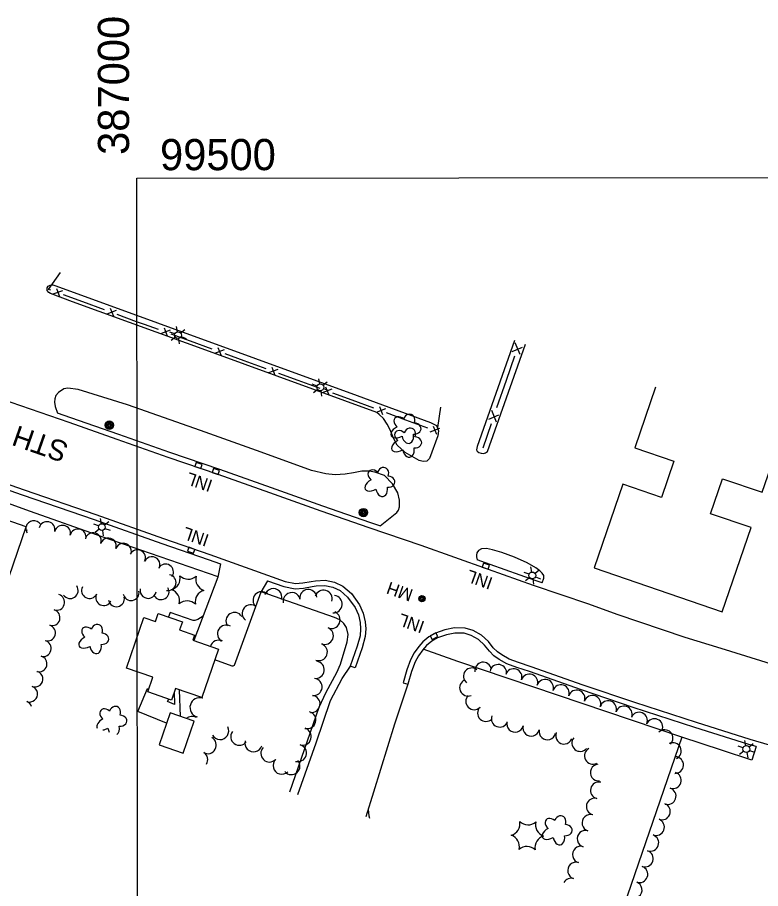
# Model space of a CAD drawing. Extents: x 189384 to 193282, y 256970 to 260388.
# Drawn here: x 190088.8 to 190446.7, y 259169.2 to 259588.4 of the extents above; entities that cross this region are included whole.
import ezdxf

# ---------------------------------------------------------------- set-up
doc = ezdxf.new("R2010")
doc.units = 0
for name, color, linetype in [('E_DRN_Grate', 7, 'Continuous'), ('E_DWY', 7, 'Continuous'), ('E_LAND_Vegetation', 7, 'Continuous'), ('E_MAP_GridLines', 7, 'Continuous'), ('E_MISCPROP', 7, 'Continuous'), ('E_MISCPROP_HvyLine', 7, 'Continuous'), ('E_MISCPROP_Railing', 7, 'Continuous'), ('E_PATH_Sidewalk', 7, 'Continuous'), ('E_RDWY', 7, 'Continuous'), ('E_RDWY_Name', 7, 'Continuous')]:
    doc.layers.add(name, color=color, linetype=linetype)

# ---------------------------------------------------------------- blocks, each defined once
blk = doc.blocks.new('LTP')
at = {"layer": 'E_MISCPROP'}
for p, q in [((-1.61, 0.09), (-4.22, 0.17)), ((-0.78, 1.46), (-1.98, 3.76)), ((0.86, 1.37), (2.22, 3.6)), ((1.66, 0), (4.18, -0.06)), ((-0.86, -1.4), (-2.22, -3.59)), ((0.78, -1.44), (2.02, -3.62))]:
    blk.add_line(p, q, dxfattribs=at)
blk.add_circle((0.02, 0.01), 1.64, dxfattribs=at)
blk = doc.blocks.new('POLE')
at = {"layer": 'E_MISCPROP'}
for radius in [2.02, 1.51, 1.01, 0.504]:
    blk.add_circle((0.03, -0.09), radius, dxfattribs=at)
blk = doc.blocks.new('INLT')
at = {"layer": 'E_MISCPROP_Railing'}
blk.add_lwpolyline([(3, -2), (3, 0), (0, 0), (0, -2), (3, -2)], dxfattribs=at)
blk = doc.blocks.new('INL_2')
at = {"layer": 'E_MISCPROP_Railing'}
blk.add_text('INL', height=6, rotation=359.9999, dxfattribs=at).set_placement((-5.79, -2.75))
blk = doc.blocks.new('INL_3')
at = {"layer": 'E_MISCPROP_Railing'}
blk.add_text('INL', height=6, rotation=0.0001, dxfattribs=at).set_placement((-5.79, -2.75))
blk = doc.blocks.new('INL_4')
at = {"layer": 'E_MISCPROP_Railing'}
blk.add_text('INL', height=6, rotation=360, dxfattribs=at).set_placement((-5.79, -2.75))
blk = doc.blocks.new('MHO')
at = {"layer": 'E_DRN_Grate'}
for centre, radius in [((0.04, -0.06), 1.5), ((0.04, -0.06), 1.22), ((0.04, -0.07), 0.968), ((0.01, -0.08), 0.605)]:
    blk.add_circle(centre, radius, dxfattribs=at)
blk = doc.blocks.new('TREE')
at = {"layer": 'E_LAND_Vegetation'}
for centre, major_axis, ratio in [((-1.07, 3.38), (0.91, -3.32), 0.782863), ((2.88, 1.66), (-3.52, -1.95), 0.691916), ((-3.74, -0.07), (3.29, -0.08), 0.832022), ((-1.48, -3.66), (1.2, 3.24), 0.716896), ((2.54, -2.64), (-3.34, 3.06), 0.560249)]:
    blk.add_ellipse(centre, major_axis=major_axis, ratio=ratio, start_param=1.570796, end_param=4.712389, dxfattribs=at)
blk = doc.blocks.new('PINEL')
at = {"layer": 'E_LAND_Vegetation'}
for centre, start, end in [((-8.23, 7.26), 275.2112, 0.9761), ((2.17, 10.66), 215.2112, 300.9761), ((10.31, 3.35), 155.2112, 240.9761), ((-10.49, -3.45), 335.2112, 60.9761), ((8.05, -7.36), 95.2112, 180.9761), ((-2.35, -10.75), 35.2112, 120.9761)]:
    blk.add_arc(centre, 5.72, start, end, dxfattribs=at)

msp = doc.modelspace()

# ---------------------------------------------------------------- linework, layer by layer
at = {"layer": 'E_DWY'}
for points in [[(190115.35, 259451.56), (190104.74, 259455.55), (190103.9, 259456.06), (190103.16, 259457.01), (190103.13, 259458.25), (190103.58, 259459.01), (190104.62, 259459.61), (190105.85, 259459.64), (190107.35, 259459.19), (190252.39, 259406.41)], [(190252.39, 259406.41), (190287.77, 259393.53), (190290.6, 259391.95), (190291.61, 259389.49), (190291.31, 259386.98), (190287.21, 259376.08), (190285.93, 259374.88), (190284.12, 259374.73), (190282.19, 259375.15), (190275.54, 259378.95), (190271.66, 259382.56), (190269.85, 259385.97), (190268.28, 259389.92), (190266.88, 259392.64), (190265.05, 259395.4), (190263.06, 259397.34), (190261.89, 259398.26), (190183.1, 259426.92), (190115.35, 259451.56)], [(190328.16, 259432.98), (190310.13, 259381.83), (190309.83, 259380.3), (190310.17, 259379.61), (190311.03, 259379.02), (190312.14, 259378.69), (190313.2, 259378.54), (190314.26, 259378.87), (190315.15, 259379.51), (190333.52, 259431.2)], [(190263.45, 259343.67), (190271.48, 259350.2), (190272.38, 259351.27), (190272.83, 259352.88), (190272.74, 259356.13), (190272.05, 259359.54), (190269.37, 259364.01), (190265.52, 259367.88), (190260.92, 259369.48), (190258.2, 259370.11), (190254.73, 259370.04), (190250.65, 259369.2), (190246.63, 259368.64), (190241.88, 259368.28), (190237.27, 259368.8), (190230.37, 259370.33), (190206.15, 259379.21), (190176.93, 259389.57), (190141.89, 259401.96), (190118.03, 259409.29), (190113.14, 259409.96), (190111.22, 259409.66), (190108.62, 259407.91), (190107.39, 259406.45), (190106.89, 259404.87), (190106.62, 259403.22), (190106.94, 259401.08), (190108.05, 259398.01)], [(190341.55, 259316.25), (190342.23, 259318.48), (190342.21, 259319.78), (190341.48, 259320.9), (190340.34, 259322.15), (190338.43, 259323.44), (190334.25, 259325.84), (190328.19, 259328.62), (190322.09, 259330.86), (190317.65, 259332.16), (190314.66, 259332.76), (190312.32, 259332.7), (190310.82, 259331.81), (190310.09, 259330.75), (190309.82, 259329.64), (190309.9, 259328.79), (190310.11, 259327.39)], [(190186.56, 259325.44), (190185.34, 259318.95), (190173.78, 259288.5)], [(190209.31, 259317.28), (190206.07, 259311.85), (190193.14, 259276.57), (190192.48, 259276.27), (190192.17, 259276.24), (190183.92, 259279.23)], [(190444.48, 259237.49), (190442.51, 259230.99), (190427.8, 259235.7), (190408.66, 259242.02), (190377.27, 259150.66)], [(190257.68, 259207.23), (190257.97, 259204.13), (190258.42, 259203.07)]]:
    msp.add_lwpolyline(points, dxfattribs=at)
at = {"layer": 'E_LAND_Vegetation'}
for centre, radius, start, end in [((190096.74, 259342.36), 3.85, 31.3887, 166.8874), ((190103.05, 259341.87), 3.85, 346.7222, 166.7222), ((190110.54, 259340.1), 3.85, 346.7222, 166.7222), ((190091.69, 259338.12), 3.85, 60.0489, 75.9573), ((190096.74, 259342.36), 3.85, 175.1297, 211.3887), ((190118.02, 259338.34), 3.85, 346.7222, 166.7222), ((190125.31, 259336.54), 3.85, 340.8135, 160.8135), ((190132.57, 259334.01), 3.85, 340.8135, 160.8135), ((190139.84, 259331.48), 3.85, 340.8135, 160.8135), ((190146.61, 259328.33), 3.85, 334.0105, 154.0105), ((190153.6, 259325.03), 3.85, 335.2007, 155.2007), ((190160.11, 259321.47), 3.85, 327.1306, 147.1306), ((190161.33, 259316.42), 3.85, 258.8779, 78.8779), ((190114.21, 259312.61), 3.85, 214.2987, 34.2987), ((190123.52, 259312.62), 3.85, 153.1266, 333.1266), ((190157.97, 259312.04), 3.85, 210.0294, 30.0294), ((190107.68, 259306.92), 3.85, 253.3795, 73.3795), ((190130.36, 259309.22), 3.85, 154.8904, 334.8904), ((190143.56, 259311.62), 3.85, 190.6525, 10.6525), ((190151.76, 259312.67), 3.85, 169.9651, 349.9651), ((190206.4, 259307.87), 4.14, 47.6212, 227.6212), ((190212.01, 259309.38), 4.14, 344.3923, 164.3923), ((190220.9, 259307.49), 4.14, 11.5361, 191.5361), ((190228.85, 259308.96), 4.14, 6.0681, 186.0681), ((190236.23, 259308.66), 4.14, 343.7055, 163.7055), ((190241.06, 259306.04), 4.14, 264.6148, 84.6148), ((190136.52, 259308.67), 3.85, 191.3034, 11.3034), ((190201.2, 259301.63), 4.14, 51.8712, 231.8712), ((190105.48, 259299.54), 3.85, 253.3795, 73.3795), ((190193.36, 259297.89), 4.14, 33.1263, 213.1263), ((190240.05, 259298.46), 4.14, 247.1804, 67.1804), ((190103.28, 259292.17), 3.85, 253.3795, 73.3795), ((190189.29, 259291.82), 4.14, 59.0715, 239.0715), ((190236.84, 259290.83), 4.14, 247.1804, 67.1804), ((190185.79, 259284.58), 4.14, 65.7723, 163.7991), ((190101.22, 259284.72), 3.85, 254.7112, 74.7112), ((190233.93, 259282.98), 4.14, 249.9248, 69.9248), ((190099.19, 259277.3), 3.85, 254.7112, 74.7112), ((190232.43, 259274.45), 4.14, 262.3854, 82.3854), ((190313.06, 259274.09), 4.01, 9.3311, 189.3311), ((190320.32, 259273), 4.01, 349.7914, 169.7914), ((190097.2, 259270.01), 3.85, 250.3815, 70.3815), ((190307.58, 259271.33), 4.01, 51.6762, 231.6762), ((190327.75, 259270.93), 4.01, 341.3267, 161.3267), ((190335.34, 259268.37), 4.01, 341.3267, 161.3267), ((190231.39, 259266.21), 4.14, 263.0571, 83.0571), ((190305.76, 259265.84), 4.01, 112.5288, 292.5288), ((190342.93, 259265.81), 4.01, 341.3267, 161.3267), ((190094.62, 259262.76), 3.85, 250.3815, 70.3815), ((190350.51, 259263.24), 4.01, 341.3267, 161.3267), ((190358.1, 259260.67), 4.01, 341.3267, 161.3267), ((190092.03, 259255.52), 3.85, 20.3667, 70.3815), ((190176.63, 259256.31), 4.74, 73.5716, 253.5716), ((190179.27, 259265.49), 4.74, 241.2873, 255.5986), ((190230.39, 259257.99), 4.14, 263.0571, 83.0571), ((190308.73, 259259.26), 4.01, 135.0612, 315.0612), ((190365.69, 259258.11), 4.01, 341.3267, 161.3267), ((190373.28, 259255.55), 4.01, 341.3267, 161.3267), ((190314.4, 259253.6), 4.01, 135.0612, 315.0612), ((190380.87, 259252.98), 4.01, 341.3267, 161.3267), ((190172.95, 259247.23), 4.74, 64.4015, 126.8226), ((190228.38, 259250.27), 4.14, 254.6005, 74.6005), ((190321.03, 259250.89), 4.01, 159.5123, 339.5123), ((190388.16, 259249.99), 4.01, 337.2902, 157.2902), ((190395.55, 259246.89), 4.01, 337.2902, 157.2902), ((190186.41, 259245.01), 4.14, 208.0263, 28.0263), ((190328.44, 259248.5), 4.01, 166.0134, 346.0134), ((190336.21, 259246.56), 4.01, 166.0134, 346.0134), ((190195.68, 259242.28), 4.14, 144.0934, 324.0934), ((190226.17, 259242.32), 4.14, 253.6825, 73.6825), ((190343.97, 259244.77), 4.01, 167.5151, 347.5151), ((190352, 259242.71), 4.01, 158.2575, 338.2575), ((190400.45, 259241.56), 4.01, 313.3674, 133.3674), ((190180.43, 259238.21), 4.14, 241.1313, 61.1313), ((190202.5, 259239.11), 4.14, 163.3276, 343.3276), ((190223.85, 259234.37), 4.14, 253.6825, 73.6825), ((190359.81, 259239.2), 4.01, 139.8297, 319.8297), ((190404.45, 259235.36), 4.01, 296.4416, 116.4416), ((190176.3, 259231.23), 4.14, 328.1137, 56.3507), ((190210.16, 259234.21), 4.14, 136.2478, 316.2478), ((190365.88, 259233.08), 4.01, 118.0243, 298.0243), ((190216.08, 259228.33), 4.14, 134.2927, 314.2927), ((190220.73, 259228.14), 4.14, 220.8593, 40.8593), ((190405.56, 259228.61), 4.01, 267.7014, 87.7014), ((190368.73, 259224.98), 4.01, 95.7431, 275.7431), ((190404.43, 259221.27), 4.01, 251.8903, 71.8903), ((190368.76, 259216.41), 4.01, 75.7338, 255.7338), ((190401.94, 259213.66), 4.01, 251.8903, 71.8903), ((190366.79, 259208.65), 4.01, 75.7338, 255.7338), ((190399.17, 259206.24), 4.01, 249.2335, 69.2335), ((190364.7, 259200.83), 4.01, 73.2581, 253.2581), ((190396.33, 259198.75), 4.01, 249.2335, 69.2335), ((190362.39, 259193.16), 4.01, 73.2581, 253.2581), ((190393.58, 259191.17), 4.01, 250.8252, 70.8252), ((190360.09, 259185.49), 4.01, 73.2581, 253.2581), ((190390.94, 259183.61), 4.01, 250.8252, 70.8252), ((190357.78, 259177.82), 4.01, 73.2581, 253.2581), ((190388.31, 259176.04), 4.01, 250.8252, 70.8252), ((190355.47, 259170.15), 4.01, 73.2581, 149.9975), ((190385.57, 259168.57), 4.01, 249.1603, 69.1603)]:
    msp.add_arc(centre, radius, start, end, dxfattribs=at)
for centre, major_axis, ratio, start_param, end_param in [((190131.57, 259252.72), (2.65, -2.21), 0.716896, 1.570796, 4.712389), ((190135.71, 259253.64), (-1.17, -3.07), 0.832022, 1.570796, 4.712389), ((190131.19, 259248.58), (3.99, 2.14), 0.560249, 1.570796, 3.151381), ((190138.07, 259249.98), (-3.43, 0.25), 0.782863, 1.570796, 4.712389), ((190135.13, 259246.83), (-0.67, 3.97), 0.691916, 3.501376, 4.712389), ((190131.19, 259248.58), (3.99, 2.14), 0.560249, 4.111506, 4.712389), ((190135.13, 259246.83), (-0.67, 3.97), 0.691916, 1.570796, 2.07959)]:
    msp.add_ellipse(centre, major_axis=major_axis, ratio=ratio, start_param=start_param, end_param=end_param, dxfattribs=at)
at = {"layer": 'E_MAP_GridLines'}
for p, q in [((190146.34, 259511.09), (191646.33, 259512.15)), ((190146.34, 259511.09), (191646.33, 259512.15)), ((190146.34, 259511.09), (191646.33, 259512.15)), ((190147.05, 258511.09), (190146.34, 259511.09))]:
    msp.add_line(p, q, dxfattribs=at)
at = {"layer": 'E_MISCPROP_HvyLine'}
for points in [[(190396.05, 259410.47), (190386.05, 259381.33), (190386.05, 259381.33), (190404.91, 259374.85), (190398.92, 259357.41), (190398.92, 259357.41), (190380.31, 259363.8), (190380.31, 259363.8), (190366.46, 259323.45), (190366.46, 259323.45), (190366.46, 259323.45), (190428.13, 259302.28), (190428.13, 259302.28), (190442.05, 259342.85), (190442.05, 259342.85), (190422.58, 259349.53), (190428.37, 259366.41), (190428.37, 259366.41), (190428.37, 259366.41), (190447.49, 259359.85), (190460.82, 259398.7)], [(190012.24, 259286.87), (190019.77, 259308.44), (190019.77, 259308.44), (190019.77, 259308.44), (190074.33, 259289.41), (190093.09, 259343.2), (190093.09, 259343.2), (190093.09, 259343.2), (189984.45, 259381.09), (189958.66, 259307.13)]]:
    msp.add_lwpolyline(points, dxfattribs=at)
for points in [[(190185.7, 259284.4), (190185.7, 259284.4), (190177.68, 259261.1), (190164.92, 259265.49), (190164.92, 259265.49), (190164.92, 259265.49), (190162.99, 259259.9), (190151.64, 259263.8), (190151.64, 259263.8), (190154.08, 259270.91), (190154.08, 259270.91), (190154.08, 259270.91), (190141.28, 259275.31), (190141.28, 259275.31), (190149.66, 259299.64), (190149.66, 259299.64), (190155.24, 259297.72), (190155.24, 259297.72), (190156.57, 259301.61), (190156.57, 259301.61), (190168.25, 259297.59), (190166.88, 259293.63), (190166.88, 259293.63), (190174.08, 259291.15), (190174.08, 259291.15), (190173.23, 259288.69), (190185.7, 259284.4)], [(190162.31, 259253.7), (190157.03, 259238.3), (190168.57, 259234.34), (190173.85, 259249.74), (190173.85, 259249.74), (190173.85, 259249.74)]]:
    msp.add_lwpolyline(points, close=True, dxfattribs=at)
at = {"layer": 'E_MISCPROP_Railing'}
for p, q in [((190110.5, 259456.88), (190105.94, 259455.13)), ((190109.24, 259453.92), (190107.72, 259457.83)), ((190135.16, 259444.43), (190133.64, 259448.33)), ((190136.43, 259447.38), (190131.86, 259445.64)), ((190162.35, 259437.91), (190157.79, 259436.16)), ((190161.1, 259434.95), (190159.57, 259438.85)), ((190330.84, 259426.15), (190328.56, 259431.8)), ((190188.29, 259428.47), (190183.73, 259426.71)), ((190187.04, 259425.51), (190185.51, 259429.41)), ((190327.12, 259427.66), (190331.96, 259429.64)), ((190214.23, 259419.03), (190209.68, 259417.27)), ((190212.98, 259416.07), (190211.45, 259419.97)), ((190238.9, 259406.59), (190237.38, 259410.49)), ((190240.16, 259409.54), (190235.6, 259407.79)), ((190266.09, 259400.06), (190261.53, 259398.31)), ((190264.83, 259397.1), (190263.3, 259401)), ((190319.55, 259393.58), (190317.27, 259399.24)), ((190315.84, 259395.09), (190320.68, 259397.08)), ((190292.01, 259390.57), (190287.45, 259388.82)), ((190290.75, 259387.61), (190289.23, 259391.52))]:
    msp.add_line(p, q, dxfattribs=at)
for points in [[(190104.87, 259457.11), (190103.75, 259457.52), (190109.64, 259465.63)], [(190120.25, 259451.47), (190110.99, 259454.87)], [(190130.79, 259447.61), (190120.25, 259451.47)], [(190146.17, 259441.97), (190136.91, 259445.37)], [(190156.71, 259438.13), (190150.05, 259440.56), (190146.17, 259441.97)], [(190172.11, 259432.53), (190162.84, 259435.9)], [(190182.66, 259428.69), (190172.11, 259432.53)], [(190198.06, 259423.08), (190188.78, 259426.46)], [(190208.6, 259419.25), (190198.06, 259423.08)], [(190324.3, 259413.86), (190328.33, 259425.5)], [(190223.99, 259413.63), (190214.73, 259417.02)], [(190234.53, 259409.77), (190223.99, 259413.63)], [(190319.72, 259400.62), (190324.3, 259413.86)], [(190249.92, 259404.14), (190240.65, 259407.53)], [(190260.45, 259400.28), (190249.92, 259404.14)], [(190275.84, 259394.65), (190266.57, 259398.04)], [(190292.58, 259400.82), (190291.02, 259391.07)], [(190286.37, 259390.8), (190275.84, 259394.65)], [(190313.02, 259381.29), (190317.05, 259392.93)]]:
    msp.add_lwpolyline(points, dxfattribs=at)
at = {"layer": 'E_PATH_Sidewalk'}
for points in [[(190185.4, 259319.23), (190129.67, 259338.45), (190095.04, 259350.58), (190080.34, 259355.84), (190077.69, 259348.57)], [(190219.91, 259215.79), (190234.14, 259256.48), (190237.51, 259263.74), (190242.59, 259273.13), (190244.41, 259277.11), (190247.64, 259287.87), (190248.07, 259291.41), (190247.27, 259294.75), (190245.94, 259296.79), (190244.02, 259298.46), (190241.51, 259299.62), (190206.11, 259311.93)], [(190178.25, 259300.27), (190175.7, 259298.64), (190174.28, 259298.1), (190173.43, 259298.12), (190162.36, 259302.06), (190161.55, 259299.9)], [(190408.66, 259242.02), (190300.94, 259278.43), (190284.25, 259284.34)], [(190160.63, 259248.8), (190146.79, 259254.32), (190151.48, 259265.51), (190152.13, 259265.23)], [(190164.33, 259263.77), (190164.44, 259257.8), (190161.15, 259259.13), (190161.76, 259260.32)], [(190166.73, 259264.87), (190167.19, 259252.03)]]:
    msp.add_lwpolyline(points, dxfattribs=at)
at = {"layer": 'E_RDWY'}
for points in [[(190505.44, 259261.24), (190483.25, 259267.57), (190453.97, 259276.47), (190427.65, 259284.64), (190410.36, 259290.06), (190377.61, 259301.12), (190363.88, 259305.95), (190337.36, 259315.04), (190315.62, 259322.78), (190283.26, 259334.27), (190258.19, 259342.83), (190235.09, 259350.82), (190210.32, 259359.61), (190185.42, 259368.43), (190161.42, 259376.68), (190136.8, 259385.34), (190113.75, 259393.39), (190085.88, 259403.05), (190046.35, 259416.89), (190002.83, 259431.9), (189983.13, 259438.84), (189923.24, 259459.77), (189892.26, 259470.61), (189880.62, 259474.59)], [(190263.85, 259343.53), (190259, 259345.19), (190235.92, 259353.18), (190211.16, 259361.97), (190186.25, 259370.79), (190162.24, 259379.05), (190137.63, 259387.7), (190114.57, 259395.75), (190108.05, 259398.01)], [(190059.02, 259369.94), (190091.18, 259358.71), (190125.78, 259346.74), (190158.3, 259335.23), (190180.69, 259327.54), (190186.56, 259325.44)], [(190059.85, 259372.3), (190092, 259361.07), (190126.6, 259349.1), (190159.13, 259337.59), (190181.52, 259329.9), (190217.78, 259316.9), (190222.77, 259315.96), (190226.27, 259316.22), (190230.31, 259316.97), (190232.38, 259317.33), (190236.98, 259317.53), (190241.46, 259316.65), (190245.58, 259314.67), (190249.64, 259311.14), (190253.55, 259305.73), (190255.36, 259301.76), (190256.26, 259297.49), (190256.54, 259294.15), (190256.27, 259290.41), (190254.79, 259285.01), (190251.44, 259275.39), (190249.08, 259276.21)], [(190341.55, 259316.25), (190338.18, 259317.4), (190316.46, 259325.14), (190310.11, 259327.39)], [(190209.31, 259317.28), (190217.13, 259314.48), (190222.63, 259313.44), (190226.59, 259313.74), (190230.75, 259314.51), (190232.65, 259314.84), (190236.79, 259315.02), (190240.66, 259314.26), (190244.2, 259312.57), (190247.78, 259309.44), (190251.38, 259304.47), (190252.97, 259300.97), (190253.78, 259297.13), (190254.03, 259294.14), (190253.79, 259290.84), (190252.4, 259285.76), (190249.08, 259276.21)], [(190503.03, 259222.98), (190441.71, 259240.9), (190415.81, 259249.04), (190386.1, 259258.64), (190361.3, 259267.1), (190336.24, 259275.92), (190330.05, 259277.95), (190325.61, 259279.63), (190322.07, 259281.58), (190319.9, 259283.03), (190317.97, 259285.07), (190315.58, 259288), (190312.28, 259291.11), (190308.33, 259293.36), (190304.35, 259294.49), (190299.25, 259294.58), (190294.69, 259293.75), (190290.06, 259292.06), (190286.87, 259290.36), (190284.08, 259287.9), (190282.08, 259285.67), (190279.82, 259282.55), (190278.07, 259279.28), (190276.26, 259274.46), (190274.48, 259268.25), (190276.88, 259267.56)], [(190444.48, 259237.49), (190440.98, 259238.51), (190415.05, 259246.66), (190385.31, 259256.27), (190360.49, 259264.74), (190335.44, 259273.56), (190329.22, 259275.59), (190324.55, 259277.35), (190320.77, 259279.45), (190318.27, 259281.11), (190316.09, 259283.42), (190313.75, 259286.29), (190310.79, 259289.08), (190307.35, 259291.03), (190303.98, 259292), (190299.46, 259292.07), (190295.35, 259291.33), (190291.08, 259289.77), (190288.31, 259288.29), (190285.85, 259286.12), (190284.03, 259284.1), (190281.95, 259281.22), (190280.35, 259278.25), (190278.64, 259273.67), (190276.88, 259267.56)], [(190223.82, 259214.5), (190232.6, 259239.36), (190239.54, 259259.73), (190245.24, 259270.2), (190249.18, 259276.18)], [(190276.78, 259267.59), (190270.32, 259248.32), (190260.31, 259215.58), (190256.57, 259203.68)]]:
    msp.add_lwpolyline(points, dxfattribs=at)

# ---------------------------------------------------------------- block references
at = {"layer": 'E_DRN_Grate', "xscale": 0.9999989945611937, "yscale": 0.9999989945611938, "rotation": 160.5325954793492}
msp.add_blockref('MHO', (190283.59, 259308.56), dxfattribs=at)
at = {"layer": 'E_LAND_Vegetation'}
for name, p, rotation in [('TREE', (190276.17, 259390.65), -109.43795298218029), ('TREE', (190276.49, 259384.01), -109.43795298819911), ('TREE', (190263.61, 259365.08), -109.43795275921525), ('PINEL', (190170.81, 259312.72), -109.43795110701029), ('TREE', (190125.82, 259289.48), -109.43795030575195), ('TREE', (190348.95, 259197.43), -109.43795428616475), ('PINEL', (190334.42, 259194.53), -109.43795402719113)]:
    msp.add_blockref(name, p, dxfattribs=dict(at, rotation=rotation))
at = {"layer": 'E_MISCPROP'}
for name, p, xscale, yscale, rotation in [('LTP', (190166.14, 259435.49), 0.9999989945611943, 0.9999989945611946, 160.5325975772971), ('LTP', (190234.66, 259410.4), 0.9999989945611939, 0.9999989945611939, 160.53259635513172), ('POLE', (190133.06, 259392.07), 0.9999989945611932, 0.9999989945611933, 160.53259816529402), ('POLE', (190255.4, 259350), 0.999998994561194, 0.999998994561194, 160.53259598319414), ('LTP', (190129.48, 259343.13), 0.9999989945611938, 0.9999989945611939, 160.53259822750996), ('LTP', (190336.76, 259319.86), 0.999998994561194, 0.9999989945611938, 160.53259453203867), ('LTP', (190439.84, 259236.31), 0.9999989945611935, 0.9999989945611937, 160.53259269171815)]:
    msp.add_blockref(name, p, dxfattribs=dict(at, xscale=xscale, yscale=yscale, rotation=rotation))
at = {"layer": 'E_MISCPROP_Railing'}
for name, p, xscale, yscale, rotation in [('INLT', (190177.1, 259371.29), 0.9999980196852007, 0.9999980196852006, 161.02858339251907), ('INL_4', (190311.79, 259317.92), 1.00000246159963, 1.00000246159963, 160.4403637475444), ('INLT', (190315.46, 259322.84), 1.0000024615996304, 1.0000024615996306, 160.44036368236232), ('INL_4', (190278.95, 259296.89), 1.0000024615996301, 1.0000024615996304, 160.44036433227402), ('INLT', (190287.63, 259290.77), 0.9999975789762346, 0.9999975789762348, 28.130254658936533)]:
    msp.add_blockref(name, p, dxfattribs=dict(at, xscale=xscale, yscale=yscale, rotation=rotation))
for name, p, rotation in [('INL_2', (190176.88, 259364.84), 161.0396379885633), ('INLT', (190185.42, 259368.43), 161.03963783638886), ('INL_3', (190175.16, 259338.56), 161.04613510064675), ('INLT', (190171.35, 259333.39), -18.95386483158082)]:
    msp.add_blockref(name, p, dxfattribs=dict(at, rotation=rotation))

# ---------------------------------------------------------------- texts
at = {"layer": 'E_DRN_Grate'}
msp.add_text('MH', height=6, rotation=160.5325, dxfattribs=at).set_placement((190279.78, 259312.84))
at = {"layer": 'E_MAP_GridLines'}
for s, rotation, p in [('  387000  ', 90.0407, (190142.59, 259511.08)), ('  99500  ', 0.0407, (190146.34, 259514.84))]:
    msp.add_text(s, height=15, rotation=rotation, dxfattribs=at).set_placement(p)
at = {"layer": 'E_RDWY_Name'}
msp.add_text('STH 47', height=10, rotation=160.7025, dxfattribs=at).set_placement((190114.05, 259383.41))

doc.saveas('drawing.dxf')
